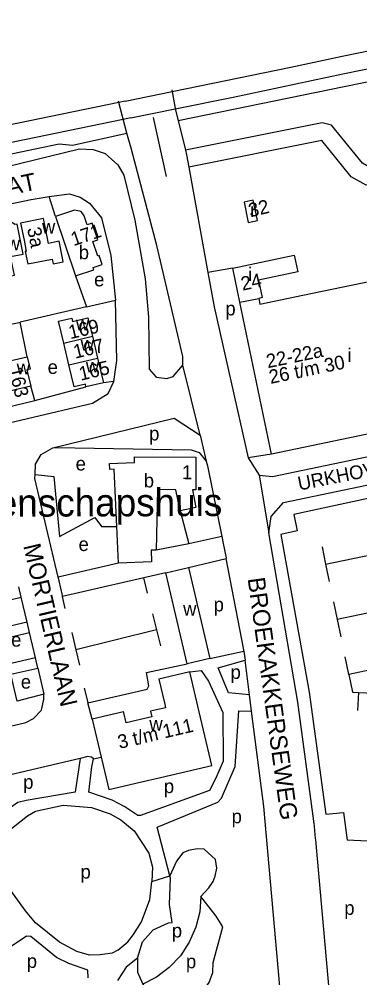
# Model space of a CAD drawing. Extents: x 163026 to 166241, y 382475 to 384501.
# Drawn here: x 164232.4 to 164331.2, y 383972.8 to 384250.6 of the extents above; entities that cross this region are included whole.
import ezdxf

# ---------------------------------------------------------------- set-up
doc = ezdxf.new("R2010")
doc.units = 0
for name, color, linetype in [('BLT_Basislijn', 7, 'Continuous'), ('BLT_Bebouwing', 7, 'Continuous'), ('BLT_Bebouwing_beschrifting', 7, 'Continuous'), ('BLT_Centroide', 7, 'Continuous'), ('BLT_Huisnummer', 7, 'Continuous'), ('BLT_Huisnummer_ tussenligend', 7, 'Continuous'), ('BLT_Huisnummer_reeks', 7, 'Continuous'), ('BLT_Onderverdeling_panden', 7, 'Continuous'), ('BLT_Spoorlijn', 7, 'Continuous'), ('BLT_Straatnaam', 7, 'Continuous'), ('BLT_Straatnaam_verkleind', 7, 'Continuous'), ('BLT_Vlakafsluiter', 7, 'Continuous')]:
    doc.layers.add(name, color=color, linetype=linetype)

msp = doc.modelspace()

# ---------------------------------------------------------------- linework, layer by layer
at = {"layer": 'BLT_Basislijn'}
for p, q in [((164326.63, 384231.07), (164379.22, 384241.86)), ((164263.66, 384217.55), (164261.22, 384226.85)), ((164277.73, 384224.2), (164278.49, 384221.17)), ((164271.25, 384222.04), (164275.08, 384205.02)), ((164278.49, 384221.17), (164280.62, 384212.62)), ((164320.15, 384215.43), (164281.61, 384207.72)), ((164281.61, 384207.72), (164287.17, 384177.13)), ((164242.94, 384193.36), (164241.09, 384199.14)), ((164248.74, 384176.17), (164251.94, 384167.24)), ((164287.17, 384177.13), (164288.97, 384167.22)), ((164251.94, 384167.24), (164232.65, 384162.76)), ((164251.94, 384167.24), (164260.37, 384169.16)), ((164288.97, 384167.22), (164298.87, 384123.45)), ((164234.7, 384152.76), (164232.65, 384162.76)), ((164259.86, 384145.55), (164256.83, 384145.22)), ((164236.93, 384140.04), (164235.76, 384144.24)), ((164236.93, 384140.04), (164251.78, 384144.02)), ((164151.07, 384119.92), (164236.93, 384140.04)), ((164284.9, 384130.04), (164286.64, 384122.48)), ((164305.62, 384124.54), (164298.87, 384123.45)), ((164279.11, 384108.15), (164281.58, 384098.52)), ((164291.15, 384100.71), (164281.58, 384098.52)), ((164281.58, 384098.52), (164272.15, 384096.71)), ((164320.25, 384097.71), (164321.3, 384092.66)), ((164321.3, 384092.66), (164357.49, 384100.19)), ((164261.2, 384092.93), (164243.72, 384088.93)), ((164281.51, 384091.71), (164292.48, 384094.27)), ((164321.3, 384092.66), (164322.35, 384087.6)), ((164274.93, 384090.17), (164268.59, 384088.72)), ((164268.59, 384088.72), (164245.02, 384083.32)), ((164269.6, 384084.22), (164268.59, 384088.72)), ((164360.78, 384084.19), (164324.64, 384076.67)), ((164234.72, 384075.87), (164232.98, 384083.1)), ((164245.79, 384079.8), (164245.02, 384083.32)), ((164323.59, 384081.73), (164324.64, 384076.67)), ((164271.12, 384078.22), (164272.26, 384073.6)), ((164324.64, 384076.67), (164325.7, 384071.61)), ((164237.14, 384065.55), (164235.43, 384072.82)), ((164247.67, 384072.89), (164248.84, 384067.81)), ((164272.26, 384073.6), (164248.84, 384067.81)), ((164272.26, 384073.6), (164273.4, 384068.99)), ((164248.84, 384067.81), (164249.87, 384063.39)), ((164287.68, 384065.31), (164297.61, 384067.47)), ((164297.61, 384067.47), (164297.97, 384064.81)), ((164364.02, 384068.29), (164327.98, 384060.73)), ((164299.23, 384054.77), (164297.97, 384064.81)), ((164327.98, 384060.73), (164326.93, 384065.8)), ((164237.84, 384062.56), (164239.53, 384054.99)), ((164328.18, 384059.77), (164328.19, 384059.74)), ((164239.53, 384054.99), (164231.84, 384052.99)), ((164299.8, 384050.05), (164299.23, 384054.77)), ((164330.81, 384055.5), (164330.56, 384050.3)), ((164330.81, 384055.5), (164366.85, 384053.97)), ((164253.59, 384047.79), (164252.31, 384052.52)), ((164254, 384036.22), (164256.16, 384036.78)), ((164250.14, 384036.36), (164218.63, 384028.99)), ((164317.87, 384017.82), (164317.83, 384018.16)), ((164317.87, 384017.82), (164318.29, 384013.13)), ((164318.29, 384013.13), (164318.32, 384012.79)), ((164318.32, 384012.79), (164322.4, 383967.25)), ((164337.35, 384012.19), (164327.58, 384012.67)), ((164270.93, 384000.69), (164276.1, 384002.38)), ((164266.71, 383978.54), (164263.4, 383975.92)), ((164266.71, 383978.54), (164266.71, 383974.47)), ((164263.4, 383975.92), (164260.88, 383972.01)), ((164266.71, 383974.47), (164268.32, 383970.99))]:
    msp.add_line(p, q, dxfattribs=at)
for points in [[(164278.49, 384221.17), (164326.63, 384231.07)], [(164276.69, 384230.09), (164277.73, 384224.2)], [(164350.52, 384211.43), (164333.83, 384207.76), (164331.95, 384208.8), (164323.03, 384219.86), (164320.28, 384220.55), (164280.62, 384212.62)], [(164153.55, 384195.58), (164243.98, 384214.46), (164247.92, 384214.05), (164263.66, 384217.55)], [(164279.86, 384150.33), (164279.86, 384152.82), (164272.37, 384185.01), (164264.88, 384213.19), (164263.66, 384217.55)], [(164351.53, 384206.54), (164333.06, 384202.47), (164328.67, 384204.9), (164320.15, 384215.43)], [(163900.11, 384137.3), (163905.37, 384138.71), (164182.17, 384196.48), (164249.9, 384212.98), (164253.88, 384212.82), (164257.32, 384211.62), (164261.05, 384208.36), (164262.81, 384205.4), (164265.99, 384192.34), (164268.94, 384175.29), (164269.89, 384164.18), (164270.1, 384149.11), (164272.14, 384146.86), (164275.23, 384146.44), (164277.11, 384147)], [(164280.62, 384212.62), (164280.96, 384211.26), (164281.61, 384207.72)], [(164041.64, 384118.16), (164036.68, 384143.01), (164035.15, 384150.54), (164034.58, 384153.44), (164034.61, 384155.37), (164035.79, 384156.58), (164112.52, 384172.6), (164235.89, 384198.32), (164241.09, 384199.14)], [(164241.09, 384199.14), (164246.96, 384199.91), (164250.12, 384198.99), (164252.77, 384197.28), (164256.27, 384192.97), (164258.98, 384182.11), (164260.37, 384169.16)], [(164294.39, 384178.4), (164287.17, 384177.13)], [(164259.86, 384145.55), (164260.77, 384151.7), (164260.37, 384169.16)], [(164206.72, 384157.42), (164231.95, 384162.6), (164232.65, 384162.76)], [(164277.11, 384147), (164279.86, 384150.33)], [(164046.47, 384095.37), (164046.9, 384094.29), (164048.09, 384092.84), (164049.85, 384092.25), (164052.21, 384092.19), (164083.95, 384099.3), (164253.63, 384139.27), (164258.18, 384142.14), (164259.86, 384145.55)], [(164302.05, 384118.47), (164305.88, 384118.03), (164358.71, 384129.07), (164363.36, 384132.13), (164365.77, 384137.15)], [(164242.15, 384126.32), (164277.4, 384134.93), (164284.9, 384130.04)], [(164237.05, 384118.68), (164237.18, 384121.64), (164238.81, 384124.39), (164242.15, 384126.32)], [(164242.15, 384126.32), (164242.96, 384126.45), (164282.34, 384125.78)], [(164282.34, 384125.78), (164284.57, 384125.03), (164286.64, 384122.48)], [(164298.87, 384123.45), (164302.05, 384118.47)], [(164286.64, 384122.48), (164287.03, 384121.11), (164291.15, 384100.71)], [(164309.11, 384110.54), (164361.84, 384121.55)], [(164243.72, 384088.93), (164236.99, 384117.44), (164237.05, 384118.68)], [(164237.05, 384118.68), (164242.44, 384118.03), (164244.1, 384100.71), (164254.34, 384106.13), (164256.3, 384103.57), (164260.71, 384103.57)], [(164394.1, 384060.24), (164397.59, 384055.4), (164397.77, 384052.59), (164395.66, 384045.91), (164389.5, 384046.16), (164389.83, 384052.5), (164375.24, 384053.56), (164374.65, 384055.73), (164377.46, 384056.42), (164365.75, 384113.27), (164360.63, 384112.22), (164359.58, 384117.29), (164312.02, 384107.02), (164313.05, 384102.28), (164308.29, 384101.25), (164316.47, 384055.58), (164321.34, 384020.22), (164326.48, 384020.67), (164327.58, 384012.67)], [(164304.83, 384101.77), (164305.48, 384106.46), (164309.11, 384110.54)], [(164291.15, 384100.71), (164291.56, 384098.68), (164292.43, 384094.53), (164292.48, 384094.27)], [(164313.23, 384052.71), (164304.83, 384101.77)], [(164297.61, 384067.47), (164297.55, 384067.88), (164292.48, 384094.27)], [(164245.02, 384083.32), (164244.97, 384083.54), (164243.99, 384087.78), (164243.72, 384088.93)], [(164299.23, 384054.77), (164293.15, 384055.33), (164290.1, 384062.66), (164297.97, 384064.81)], [(164252.31, 384052.52), (164269.56, 384056.45), (164270.03, 384057.44), (164269.31, 384061.23), (164281.09, 384063.78)], [(164281.95, 384061.5), (164285.15, 384061.82), (164287.29, 384058.79), (164291.49, 384049.72), (164291.56, 384035.59), (164289.46, 384030.61), (164287.6, 384027.09), (164267.55, 384019.85), (164266.79, 384019.82), (164263.04, 384022.34), (164259.36, 384024.32), (164252.57, 384026.57), (164253.44, 384033.93), (164254, 384036.22)], [(164327.98, 384060.73), (164329.06, 384055.57), (164330.81, 384055.5)], [(164251.28, 384056.75), (164252.18, 384052.98), (164252.31, 384052.52)], [(164211.09, 384044.04), (164211.72, 384041.49), (164234.38, 384046.79), (164236.61, 384047.96), (164238.87, 384050.32), (164239.6, 384053.54), (164239.53, 384054.99)], [(164317.83, 384018.16), (164313.23, 384052.71)], [(164276.1, 384002.38), (164272.43, 384016.41), (164289.99, 384023.74), (164291.12, 384024.88), (164295.02, 384034.06), (164296.14, 384050.16), (164299.8, 384050.05)], [(164308.41, 383965.92), (164303.39, 384022.47), (164299.8, 384050.05)], [(164254, 384036.22), (164253.37, 384036.7), (164252.33, 384036.89), (164250.14, 384036.36)], [(164250.14, 384036.36), (164248.65, 384026.64), (164234.42, 384024.22), (164232.05, 384023.58), (164229.82, 384022.09), (164227.01, 384019.48), (164224.81, 384015.51), (164223.7, 384011.47), (164222.81, 384011.31), (164218.63, 384028.99)], [(164260.99, 383980.81), (164259.38, 383979.99), (164255.9, 383979.44), (164252.83, 383979.37), (164249.1, 383980.4), (164244.07, 383983.11), (164237.15, 383988.74), (164234.26, 383992.18), (164228.7, 383999.84), (164227.11, 384003.82), (164227.11, 384010.52), (164228.69, 384013.84), (164230.14, 384016.03), (164234.86, 384019.71), (164237.15, 384021.09), (164245.21, 384022.87), (164253.4, 384022.15), (164258.8, 384020.33), (164261.88, 384018.6), (164265.76, 384015.37), (164269.98, 384008.92), (164271.06, 384004.91), (164270.93, 384000.69)], [(164285.11, 383996.33), (164287.45, 383998.88), (164288.68, 384000.71), (164289.3, 384002.25), (164289.74, 384004.59), (164289.35, 384007.11), (164286.07, 384010.04), (164284.06, 384010.15), (164281.56, 384009.72), (164279.92, 384008.99), (164278.03, 384006.65), (164276.1, 384002.38)], [(164260.99, 383980.81), (164263.89, 383983.22), (164265.6, 383985.35), (164267.9, 383989), (164270.29, 383995.47), (164270.93, 384000.69)], [(164266.71, 383978.54), (164268.22, 383983.27), (164271.25, 383986.73), (164275.71, 383988.78), (164276.76, 383988.85), (164276.03, 383994.07), (164276.3, 384001.68), (164276.1, 384002.38)], [(164285.11, 383996.33), (164284.76, 383991.91), (164283.64, 383987.46), (164281.76, 383983.16), (164279.15, 383979.22), (164275.92, 383975.8), (164272.26, 383973.04), (164268.32, 383970.99)], [(164268.32, 383970.99), (164270.53, 383969.01), (164272.52, 383967.87), (164274.84, 383966.89), (164278.11, 383966.07), (164282.16, 383966.67), (164285.78, 383969.02), (164287.52, 383971.42), (164288.59, 383974.38), (164288.66, 383977.2), (164291.44, 383987.56), (164289.58, 383990.68), (164285.11, 383996.33)], [(164252.46, 383972.77), (164252.29, 383974.98), (164246.82, 383976.94), (164243.2, 383978.71), (164235.77, 383984.8), (164234.5, 383984.86), (164223.54, 383977.53), (164224.08, 383970.7), (164225.81, 383970.2)]]:
    msp.add_lwpolyline(points, dxfattribs=at)
at = {"layer": 'BLT_Bebouwing'}
for p, q in [((164242.94, 384193.36), (164248.74, 384176.17)), ((164296.45, 384168.54), (164294.39, 384178.4)), ((164246.84, 384150.37), (164245.33, 384156.71)), ((164253.64, 384158.68), (164255.14, 384152.34)), ((164227.62, 384151.09), (164234.7, 384152.76)), ((164255.14, 384152.34), (164256.83, 384145.22)), ((164256.83, 384145.22), (164251.78, 384144.02)), ((164235.76, 384144.24), (164229.59, 384142.78)), ((164357.97, 384135.52), (164305.62, 384124.54)), ((164261.2, 384092.93), (164260.71, 384103.57)), ((164274.93, 384090.17), (164281.51, 384091.71)), ((164281.09, 384063.78), (164274.93, 384090.17)), ((164281.51, 384091.71), (164287.68, 384065.31)), ((164232.98, 384083.1), (164232.28, 384086.12)), ((164234.72, 384075.87), (164226.8, 384074.02)), ((164235.43, 384072.82), (164234.72, 384075.87)), ((164237.14, 384065.55), (164229.24, 384063.71)), ((164237.84, 384062.56), (164237.14, 384065.55)), ((164287.68, 384065.31), (164281.09, 384063.78)), ((164284.27, 384051.53), (164281.95, 384061.5)), ((164286.28, 384042.92), (164284.27, 384051.53)), ((164253.59, 384047.79), (164256.16, 384036.78)), ((164256.16, 384036.78), (164256.36, 384035.94)), ((164273.35, 384030.82), (164279.24, 384032.2)), ((164267.46, 384029.45), (164273.35, 384030.82))]:
    msp.add_line(p, q, dxfattribs=at)
msp.add_lwpolyline([(164297.62, 384197.56), (164298.86, 384191.69), (164301.55, 384192.27), (164300.32, 384198.12)], close=True, dxfattribs=at)
for points in [[(164248.74, 384176.17), (164254.11, 384177.98), (164253.9, 384178.61), (164256.49, 384179.48), (164255.62, 384182.07), (164255.21, 384181.93), (164253.78, 384186.18), (164255.18, 384186.65), (164253.58, 384191.42), (164252.15, 384190.94), (164251.25, 384193.61), (164250.35, 384194.86), (164248.47, 384195.24), (164242.94, 384193.36)], [(164245, 384181.3), (164244.01, 384186.2), (164240.95, 384185.58), (164239.5, 384192.83), (164232.83, 384191.49), (164233.81, 384186.56), (164234.47, 384183.29), (164234.17, 384183.23), (164234.88, 384179.64), (164241.95, 384181.06), (164242.23, 384179.65), (164245.21, 384180.25), (164245, 384181.3)], [(164232.8, 384186.31), (164231.82, 384191.21), (164231.15, 384191.08), (164230.47, 384191.53), (164228.78, 384191.19), (164228.35, 384190.54), (164227.65, 384190.41), (164227.69, 384190.23), (164224.81, 384189.66), (164226.52, 384181.16), (164224.03, 384180.67), (164225.02, 384175.77), (164225.13, 384175.2), (164231.02, 384176.38), (164229.94, 384181.8), (164233.56, 384182.52), (164232.8, 384186.31)], [(164294.39, 384178.4), (164312.18, 384182.21), (164313.21, 384177.39), (164301.81, 384174.95), (164302.89, 384169.88), (164301.89, 384169.67)], [(164314.66, 384170.57), (164349.27, 384177.71), (164357.97, 384135.52)], [(164301.89, 384169.67), (164302.23, 384168.01), (164314.66, 384170.57)], [(164305.62, 384124.54), (164296.45, 384168.54)], [(164245.33, 384156.71), (164243.83, 384163.05), (164247.64, 384163.95), (164247.87, 384162.96), (164252.37, 384164.03), (164253.64, 384158.68)], [(164234.7, 384152.76), (164235.55, 384149.15), (164234.65, 384148.94), (164235.76, 384144.24)], [(164251.78, 384144.02), (164251.6, 384144.8), (164248.34, 384144.03), (164246.84, 384150.37)], [(164260.71, 384103.57), (164259.93, 384120.17), (164258.7, 384120.09), (164258.61, 384121.78), (164265.89, 384122.1), (164265.81, 384123.77), (164283.68, 384123.62), (164283.62, 384114.18), (164282.65, 384114.19), (164283.69, 384109.1), (164279.11, 384108.15)], [(164279.11, 384108.15), (164277.84, 384114.23), (164272.56, 384114.28), (164272.15, 384096.71)], [(164272.15, 384096.71), (164270.65, 384096.74), (164270.82, 384093.31), (164261.2, 384092.93)], [(164226.8, 384074.02), (164225.11, 384081.25), (164232.98, 384083.1)], [(164229.24, 384063.71), (164227.54, 384070.98), (164235.43, 384072.82)], [(164231.84, 384052.99), (164230.03, 384060.74), (164237.84, 384062.56)], [(164281.95, 384061.5), (164272.9, 384059.38), (164274.51, 384052.47), (164274.84, 384051.07), (164270.49, 384050.05), (164270.87, 384048.4), (164263.44, 384046.67), (164262.74, 384049.63), (164262.68, 384049.91), (164253.59, 384047.79)], [(164279.24, 384032.2), (164288.29, 384034.31), (164286.28, 384042.92)], [(164256.36, 384035.94), (164258.37, 384027.33), (164267.46, 384029.45)]]:
    msp.add_lwpolyline(points, dxfattribs=at)
at = {"layer": 'BLT_Onderverdeling_panden'}
for p, q in [((164296.45, 384168.54), (164301.89, 384169.67)), ((164245.33, 384156.71), (164253.64, 384158.68)), ((164246.84, 384150.37), (164255.14, 384152.34))]:
    msp.add_line(p, q, dxfattribs=at)
at = {"layer": 'BLT_Spoorlijn'}
for points in [[(164326.09, 384239.85), (164370.06, 384248.87), (164378.14, 384250.56)], [(164326.32, 384234.69), (164377.6, 384245.17)], [(164276.78, 384229.58), (164311.15, 384236.7), (164326.09, 384239.85)], [(164277.66, 384224.59), (164294.45, 384227.99), (164326.32, 384234.69)], [(164263.19, 384226.76), (164276.78, 384229.58)], [(164261.34, 384226.38), (164153.75, 384204.3)], [(164263.19, 384226.76), (164261.34, 384226.38)], [(164264.81, 384221.98), (164277.66, 384224.59)], [(164262.61, 384221.53), (164154.58, 384199.32)], [(164264.81, 384221.98), (164262.61, 384221.53)]]:
    msp.add_lwpolyline(points, dxfattribs=at)
at = {"layer": 'BLT_Vlakafsluiter'}
for p, q in [((164284.9, 384130.04), (164279.86, 384150.33)), ((164302.05, 384118.47), (164304.83, 384101.77))]:
    msp.add_line(p, q, dxfattribs=at)

# ---------------------------------------------------------------- texts
at = {"layer": 'BLT_Bebouwing_beschrifting'}
msp.add_text('Gemeenschapshuis', height=8, rotation=0.2051, dxfattribs=at).set_placement((164196.79, 384106.28))
at = {"layer": 'BLT_Centroide'}
for s, p in [('i', (164299.42, 384193.26)), ('w', (164239.02, 384188.45)), ('w', (164228.8, 384183.56)), ('b', (164249.7, 384181.01)), ('i', (164298.8, 384174.66)), ('e', (164254.14, 384173.15)), ('p', (164292.22, 384164.73)), ('w', (164248.85, 384160.38)), ('w', (164250.23, 384154.53)), ('i', (164327.62, 384151.22)), ('w', (164231.69, 384147.67)), ('e', (164240.67, 384147.78)), ('w', (164251.74, 384148.19)), ('p', (164270.1, 384128.51)), ('e', (164248.79, 384119.8)), ('b', (164268.55, 384114.89)), ('e', (164249.64, 384096.46)), ('p', (164288.81, 384078.98)), ('w', (164279.96, 384077.73)), ('e', (164230.08, 384068.76)), ('p', (164293.71, 384059.4)), ('e', (164232.89, 384056.59)), ('w', (164270.16, 384044.41)), ('p', (164233.58, 384027.57)), ('p', (164274.37, 384026.32)), ('p', (164294.02, 384017.58)), ('p', (164250.2, 384001.55)), ('p', (164326.7, 383991.05)), ('p', (164276.69, 383984.5)), ('p', (164234.62, 383975.67)), ('p', (164280.78, 383975.56))]:
    msp.add_text(s, height=4, dxfattribs=at).set_placement(p)
at = {"layer": 'BLT_Huisnummer'}
for s, rotation, p in [('32', 13.3316, (164299.43, 384193.14)), ('3a', 281.3268, (164234.69, 384189.92)), ('171', 18.5623, (164248.18, 384184.78)), ('24', 11.8584, (164297.18, 384171.88)), ('169', 13.3316, (164247.22, 384157.82)), ('165', 13.3265, (164250.26, 384145.79)), ('163', 283.2879, (164229.34, 384149.34)), ('1', 359.6547, (164279.6, 384117.29))]:
    msp.add_text(s, height=4, rotation=rotation, dxfattribs=at).set_placement(p)
at = {"layer": 'BLT_Huisnummer_ tussenligend'}
msp.add_text('167', height=4, rotation=13.3265, dxfattribs=at).set_placement((164248.65, 384152.18))
at = {"layer": 'BLT_Huisnummer_reeks'}
for s, rotation, p in [('22-22a', 11.6656, (164304.51, 384149.42)), ('26 t/m 30', 11.6543, (164305.31, 384144.88)), ('3 t/m 111', 13.1411, (164261.5, 384039.11))]:
    msp.add_text(s, height=4, rotation=rotation, dxfattribs=at).set_placement(p)
at = {"layer": 'BLT_Straatnaam'}
for s, rotation, p in [('HOFSTRAAT', 11.8754, (164198.1, 384192.9)), ('MORTIERLAAN', 283.1676, (164233.55, 384098.01)), ('BROEKAKKERSEWEG', 277.8476, (164298.65, 384088.52))]:
    msp.add_text(s, height=5, rotation=rotation, dxfattribs=at).set_placement(p)
at = {"layer": 'BLT_Straatnaam_verkleind'}
msp.add_text('URKHOVENSEWEG', height=4, rotation=11.1917, dxfattribs=at).set_placement((164313.64, 384113.97))

doc.saveas('drawing.dxf')
